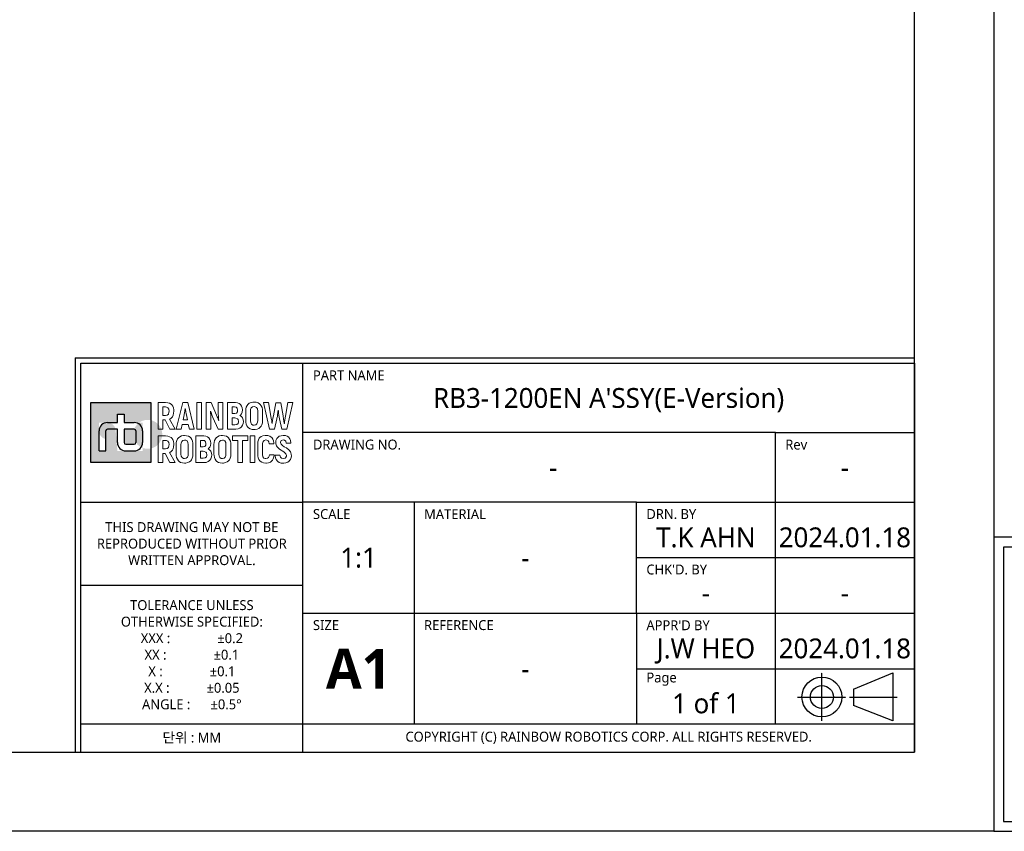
# Model space of a CAD drawing. Header units: millimetres. Extents: x 0 to 4378, y 0 to 2397.
# Tile 530 of 656: x 2381 to 3375, y 0 to 819. Entities that reach past the tile are written whole.
import ezdxf
from ezdxf.enums import TextEntityAlignment as Align

# ---------------------------------------------------------------- set-up
doc = ezdxf.new("R2010")
doc.units = ezdxf.units.MM
doc.header["$LTSCALE"] = 0.2
doc.linetypes.add('CENTER2', pattern=[1.125, 0.75, -0.125, 0.125, -0.125])
for name, color, linetype in [('02_Center Line', 1, 'CENTER2'), ('05_Section Line', 3, 'Continuous'), ('09_Table Line', 2, 'Continuous'), ('10_Drawing Template', 2, 'Continuous')]:
    doc.layers.add(name, color=color, linetype=linetype)
doc.layers.add('14_Mark', color=7, linetype='Continuous', true_color=0xe03c31)
doc.styles.add('Rainbow-2.5 Style', font='malgunsl.ttf')
doc.styles.add('Rainbow-5.0 Style', font='malgunsl.ttf')

# ---------------------------------------------------------------- blocks, each defined once
blk = doc.blocks.new('A$C869fea471123')
at = {"layer": '14_Mark'}
h = blk.add_hatch(color=256, dxfattribs=at)
h.dxf.hatch_style = 1
h.paths.add_polyline_path([(613.24, 93.05), (628.43, 93.05), (628.43, 108.24), (613.24, 108.24)])
h.paths.add_polyline_path([(626.32, 96), (619.99, 96), (619.55, 101.07, 2.112433), (617.04, 99.01), (617.04, 96), (615.35, 96), (615.35, 103.17), (619.99, 103.17), (619.99, 105.28), (621.68, 105.28), (621.68, 103.17), (626.32, 103.17)], flags=16)
h.paths.add_polyline_path([(622.52, 98.11, -0.414214), (622.1, 97.69), (624.21, 97.69, 0.414214), (624.63, 98.11, 4.051227), (624.21, 101.49, -0.414214), (624.63, 101.07)])
h = blk.add_hatch(color=256, dxfattribs=at)
h.dxf.hatch_style = 1
h.paths.add_polyline_path([(624.63, 101.07, 0.414214), (624.21, 101.49), (621.68, 101.49), (621.68, 98.11, 0.414214), (622.1, 97.69), (624.21, 97.69, 0.414214), (624.63, 98.11)])
at = {"linetype": 'Continuous'}
for p, q in [((805.64, 35.92), (815.53, 40.02)), ((815.53, 40.02), (815.53, 27.85)), ((805.64, 35.92), (805.64, 31.73)), ((815.53, 27.85), (805.64, 31.73))]:
    blk.add_line(p, q, dxfattribs=at)
blk.add_lwpolyline([(0, 594), (841, 594), (841, 0), (0, 0)], close=True)
at = {"lineweight": 0}
for points in [[(632.14, 108.23), (630.29, 108.23), (630.29, 101.49), (631.47, 101.49), (631.47, 103.84), (632.01, 103.84)], [(632.13, 107.11), (632.35, 107.08), (632.71, 106.92), (632.93, 106.57), (633.01, 106.05), (632.98, 105.76), (632.84, 105.32), (632.56, 105.05), (632.13, 104.96), (631.47, 104.96)], [(631.47, 104.96), (631.47, 107.11), (632.13, 107.11)], [(633.93, 107.3), (633.68, 107.66), (633.53, 107.8), (633.14, 108.04), (632.67, 108.18), (632.14, 108.23)], [(633.84, 104.62), (634.05, 105.02), (634.17, 105.5), (634.21, 106.05), (634.2, 106.36), (634.11, 106.86), (633.93, 107.3)], [(637.73, 108.23), (636.45, 108.23), (634.8, 101.49), (636.03, 101.49), (636.3, 102.71), (637.87, 102.71)], [(637.87, 102.71), (638.15, 101.49), (639.38, 101.49), (637.73, 108.23)], [(643.59, 108.23), (642.41, 108.23), (642.41, 101.49), (643.57, 101.49), (643.57, 103.53), (643.57, 104.03), (643.55, 104.54), (643.52, 105.04), (643.49, 105.55), (643.43, 106.03), (643.46, 106.06)], [(645.53, 103.68), (645.48, 103.81), (645.28, 104.34), (645.16, 104.65), (644.99, 105.06), (643.59, 108.23)], [(645.39, 101.49), (646.56, 101.49), (646.56, 108.23)], [(646.56, 108.23), (645.39, 108.23), (645.39, 106.18), (645.4, 105.74), (645.42, 105.25), (645.45, 104.75), (645.5, 104.23), (645.56, 103.71), (645.53, 103.68)], [(649.73, 108.23), (647.76, 108.23), (647.76, 101.49), (649.79, 101.49), (649.89, 101.49), (650.4, 101.57), (650.83, 101.74), (651.22, 102.03), (651.28, 102.1), (651.54, 102.49)], [(649.55, 107.11), (649.93, 107.05), (650.22, 106.78), (650.31, 106.3), (650.25, 105.88), (650.01, 105.57), (649.59, 105.46), (648.94, 105.46)], [(648.94, 105.46), (648.94, 107.11), (649.55, 107.11)], [(651.29, 107.34), (651.02, 107.72), (650.69, 107.99), (650.25, 108.17), (649.73, 108.23)], [(651.28, 105.39), (651.45, 105.83), (651.51, 106.36), (651.51, 106.37), (651.45, 106.89), (651.29, 107.34)], [(654.46, 108.34), (654.17, 108.33), (653.68, 108.23), (653.25, 108.04), (652.9, 107.74), (652.71, 107.5), (652.5, 107.08), (652.37, 106.61), (652.34, 106.06), (652.34, 103.66), (652.35, 103.28), (652.46, 102.78), (652.63, 102.34)], [(652.63, 102.34), (652.9, 101.98), (653.07, 101.81), (653.46, 101.57), (653.93, 101.42), (654.46, 101.38), (654.75, 101.39), (655.24, 101.49), (655.66, 101.68), (656.02, 101.98), (656.21, 102.22), (656.41, 102.63), (656.54, 103.11), (656.58, 103.66), (656.58, 106.06), (656.56, 106.44), (656.46, 106.94), (656.28, 107.37)], [(654.46, 102.52), (654.16, 102.55), (653.83, 102.75), (653.63, 103.12), (653.55, 103.66), (653.55, 106.06), (653.58, 106.44), (653.74, 106.86), (654.03, 107.11), (654.46, 107.2)], [(656.28, 107.37), (656.02, 107.74), (655.84, 107.9), (655.45, 108.15), (654.99, 108.3), (654.46, 108.34)], [(654.46, 107.2), (654.75, 107.17), (655.09, 106.97), (655.29, 106.6), (655.36, 106.06), (655.36, 103.66), (655.33, 103.29), (655.17, 102.86), (654.89, 102.61), (654.46, 102.52)], [(658.09, 108.23), (656.86, 108.23), (658.37, 101.49)], [(658.99, 102.97), (658.95, 103.22), (658.89, 103.66), (658.8, 104.19), (658.69, 104.81), (658.09, 108.23)], [(661.16, 108.13), (659.91, 108.13), (659.32, 104.83), (659.22, 104.24), (659.12, 103.61), (659.05, 103.19), (659.02, 102.97), (658.99, 102.97)], [(662.05, 102.97), (662.03, 103.11), (661.97, 103.48), (661.88, 104.05), (661.76, 104.83), (661.16, 108.13)], [(661.44, 101.49), (662.7, 101.49), (664.21, 108.23)], [(664.21, 108.23), (662.99, 108.23), (662.38, 104.81), (662.3, 104.37), (662.2, 103.81), (662.14, 103.35), (662.09, 102.97), (662.05, 102.97)], [(633.15, 104.05), (633.17, 104.06), (633.54, 104.3), (633.84, 104.62)], [(636.54, 103.84), (636.81, 105.09), (636.84, 105.21), (636.91, 105.65), (636.99, 106.16), (637.07, 106.75), (637.1, 106.75)], [(637.1, 106.75), (637.14, 106.5), (637.23, 105.88), (637.31, 105.41), (637.37, 105.09), (637.64, 103.84), (636.54, 103.84)], [(643.46, 106.06), (643.49, 105.99), (643.6, 105.68), (643.8, 105.15), (644.09, 104.42), (645.39, 101.49)], [(649.6, 104.35), (649.88, 104.32), (650.3, 104.13), (650.43, 103.95), (650.54, 103.46), (650.54, 103.36), (650.41, 102.94), (650.1, 102.69), (649.6, 102.61), (648.94, 102.61)], [(648.94, 102.61), (648.94, 104.35), (649.6, 104.35)], [(651.53, 104.35), (651.3, 104.66), (650.89, 104.95), (651, 105.03), (651.28, 105.39)], [(651.54, 102.49), (651.7, 102.94), (651.76, 103.46), (651.7, 103.89), (651.53, 104.35)], [(658.37, 101.49), (659.63, 101.49), (660.19, 104.08), (660.23, 104.26), (660.33, 104.73), (660.4, 105.21), (660.47, 105.73), (660.53, 106.27), (660.56, 106.27)], [(660.56, 106.27), (660.58, 106.07), (660.63, 105.56), (660.69, 105.06), (660.78, 104.57), (660.88, 104.08), (661.44, 101.49)], [(632.01, 103.84), (633.21, 101.49), (634.52, 101.49), (633.15, 104.05)], [(632.14, 99.79), (630.29, 99.79), (630.29, 93.05), (631.47, 93.05), (631.47, 95.4), (632.01, 95.4)], [(633.93, 98.86), (633.68, 99.22), (633.53, 99.36), (633.14, 99.6), (632.67, 99.74), (632.14, 99.79)], [(636.92, 99.91), (636.64, 99.89), (636.14, 99.79), (635.72, 99.6), (635.36, 99.3), (635.17, 99.06), (634.96, 98.65), (634.84, 98.17), (634.8, 97.62), (634.8, 95.21), (634.82, 94.83), (634.91, 94.34), (635.1, 93.9)], [(638.74, 98.93), (638.48, 99.3), (638.3, 99.46), (637.91, 99.71), (637.45, 99.86), (636.92, 99.91)], [(641.74, 99.79), (639.77, 99.79), (639.77, 93.05), (641.9, 93.05), (642.4, 93.12), (642.85, 93.3), (643.22, 93.59), (643.29, 93.66), (643.55, 94.04)], [(643.3, 98.9), (643.03, 99.28), (642.69, 99.55), (642.26, 99.73), (641.74, 99.79)], [(646.47, 99.91), (646.18, 99.89), (645.69, 99.79), (645.26, 99.6), (644.91, 99.3), (644.72, 99.06), (644.51, 98.65), (644.39, 98.17), (644.34, 97.62), (644.34, 95.21), (644.36, 94.83), (644.46, 94.34), (644.64, 93.9)], [(648.29, 98.93), (648.02, 99.3), (647.85, 99.46), (647.46, 99.71), (647, 99.86), (646.47, 99.91)], [(657.39, 99.92), (657.21, 99.92), (656.7, 99.83), (656.26, 99.65), (655.91, 99.37), (655.76, 99.19), (655.54, 98.79)], [(657.38, 98.78), (657.63, 98.76), (658.04, 98.54), (658.18, 98.32), (658.29, 97.79), (659.47, 97.79), (659.45, 98.07), (659.34, 98.58), (659.16, 99.02), (658.89, 99.38), (658.78, 99.49), (658.39, 99.73), (657.93, 99.88), (657.39, 99.92)], [(661.82, 99.92), (661.77, 99.92), (661.25, 99.86), (660.8, 99.7), (660.43, 99.44), (660.16, 99.11), (659.98, 98.68), (659.91, 98.17), (659.95, 97.77), (660.12, 97.31), (660.28, 97.03), (660.62, 96.67), (660.84, 96.49), (661.26, 96.19), (661.51, 96.04), (661.92, 95.78), (662.06, 95.69), (662.42, 95.35), (662.47, 95.27), (662.62, 94.82), (662.62, 94.71), (662.42, 94.28), (662.31, 94.19), (661.82, 94.07)], [(663.51, 99.04), (663.24, 99.41), (663.18, 99.46), (662.8, 99.72), (662.35, 99.87), (661.82, 99.92)], [(632.13, 98.66), (632.35, 98.64), (632.71, 98.47), (632.93, 98.12), (633.01, 97.6), (632.98, 97.31), (632.84, 96.88), (632.56, 96.61), (632.13, 96.53), (631.47, 96.53)], [(631.47, 96.53), (631.47, 98.66), (632.13, 98.66)], [(633.84, 96.18), (634.05, 96.58), (634.17, 97.06), (634.21, 97.62), (634.2, 97.91), (634.11, 98.42), (633.93, 98.86)], [(635.1, 93.9), (635.36, 93.54), (635.54, 93.37), (635.93, 93.13), (636.39, 92.98), (636.92, 92.93), (637.2, 92.94), (637.7, 93.05), (638.13, 93.24), (638.48, 93.54), (638.66, 93.78), (638.88, 94.19), (638.99, 94.67), (639.04, 95.21), (639.04, 97.62), (639.02, 98), (638.92, 98.5), (638.74, 98.93)], [(636.92, 94.08), (636.62, 94.12), (636.29, 94.32), (636.08, 94.68), (636.02, 95.21), (636.02, 97.62), (636.05, 98), (636.2, 98.42), (636.5, 98.68), (636.92, 98.76)], [(636.92, 98.76), (637.21, 98.72), (637.55, 98.53), (637.75, 98.16), (637.82, 97.62), (637.82, 95.21), (637.79, 94.85), (637.63, 94.42), (637.34, 94.16), (636.92, 94.08)], [(641.56, 98.67), (641.93, 98.6), (642.22, 98.34), (642.32, 97.87), (642.26, 97.45), (642.02, 97.12), (641.59, 97.02), (640.95, 97.02)], [(640.95, 97.02), (640.95, 98.67), (641.56, 98.67)], [(643.54, 95.91), (643.3, 96.22), (642.9, 96.5), (643, 96.59), (643.29, 96.95)], [(643.29, 96.95), (643.46, 97.39), (643.52, 97.91), (643.52, 97.93), (643.46, 98.45), (643.3, 98.9)], [(644.64, 93.9), (644.91, 93.54), (645.09, 93.37), (645.48, 93.13), (645.94, 92.98), (646.47, 92.93), (646.75, 92.94), (647.24, 93.05), (647.67, 93.24), (648.02, 93.54), (648.22, 93.78), (648.42, 94.19), (648.55, 94.67), (648.58, 95.21), (648.58, 97.62), (648.57, 98), (648.47, 98.5), (648.29, 98.93)], [(646.47, 94.08), (646.17, 94.12), (645.84, 94.32), (645.63, 94.68), (645.56, 95.21), (645.56, 97.62), (645.59, 98), (645.75, 98.42), (646.04, 98.68), (646.47, 98.76)], [(646.47, 98.76), (646.76, 98.72), (647.1, 98.53), (647.3, 98.16), (647.36, 97.62), (647.36, 95.21), (647.34, 94.85), (647.18, 94.42), (646.89, 94.16), (646.47, 94.08)], [(655.54, 98.79), (655.42, 98.32), (655.37, 97.77), (655.37, 95.07), (655.38, 94.79), (655.47, 94.28), (655.64, 93.84), (655.91, 93.49), (656.02, 93.39), (656.4, 93.14), (656.86, 92.98), (657.39, 92.93), (657.62, 92.94), (658.13, 93.03), (658.56, 93.2), (658.92, 93.48), (659.06, 93.64), (659.29, 94.04)], [(657.39, 94.08), (657.29, 94.08), (656.9, 94.22), (656.67, 94.55), (656.59, 95.07), (656.59, 97.9), (656.71, 98.39), (656.97, 98.68), (657.38, 98.78)], [(663.62, 93.87), (663.8, 94.31), (663.86, 94.81), (663.84, 95.13), (663.71, 95.6), (663.61, 95.8), (663.32, 96.19), (663.17, 96.33), (662.78, 96.64), (662.63, 96.75), (662.2, 97), (662.08, 97.07), (661.66, 97.34), (661.63, 97.36), (661.26, 97.7), (661.11, 98.15), (661.12, 98.18), (661.31, 98.6), (661.35, 98.64), (661.82, 98.78)], [(661.82, 98.78), (662.15, 98.72), (662.44, 98.46), (662.55, 97.98), (663.76, 97.98), (663.75, 98.07), (663.68, 98.6), (663.51, 99.04)], [(632.01, 95.4), (633.21, 93.05), (634.52, 93.05), (633.15, 95.61)], [(633.15, 95.61), (633.17, 95.62), (633.54, 95.86), (633.84, 96.18)], [(641.61, 95.91), (641.9, 95.88), (642.31, 95.69), (642.44, 95.52), (642.55, 95.02), (642.54, 94.91), (642.42, 94.5), (642.11, 94.25), (641.62, 94.17), (640.95, 94.17)], [(640.95, 94.17), (640.95, 95.91), (641.61, 95.91)], [(643.55, 94.04), (643.71, 94.5), (643.76, 95.02), (643.71, 95.46), (643.54, 95.91)], [(659.5, 95.05), (658.31, 95.05), (658.26, 94.71), (658.05, 94.32), (657.88, 94.19), (657.39, 94.08)], [(659.29, 94.04), (659.43, 94.5), (659.5, 95.05)], [(660.98, 94.96), (659.78, 94.96), (659.78, 94.76), (659.87, 94.25), (660.06, 93.81), (660.34, 93.45), (660.43, 93.36), (660.82, 93.11), (661.28, 92.96), (661.82, 92.92), (661.99, 92.92), (662.5, 93), (662.94, 93.17), (663.31, 93.45), (663.33, 93.48), (663.62, 93.87)], [(661.82, 94.07), (661.79, 94.07), (661.35, 94.18), (661.08, 94.47), (660.98, 94.96)]]:
    blk.add_lwpolyline(points, dxfattribs=at)
for points in [[(640.03, 108.23), (641.21, 108.23), (641.21, 101.49), (640.03, 101.49), (640.03, 108.23)], [(652.9, 99.79), (648.98, 99.79), (648.98, 98.66), (650.33, 98.66), (650.33, 93.05), (651.55, 93.05), (651.55, 98.66), (652.9, 98.66)], [(653.46, 99.79), (654.65, 99.79), (654.65, 93.05), (653.46, 93.05), (653.46, 99.79)]]:
    blk.add_lwpolyline(points, close=True, dxfattribs=at)
at = {"linetype": 'Continuous'}
for radius in [5.03, 2.89]:
    blk.add_circle((797.66, 33.9), radius, dxfattribs=at)
at = {"layer": '02_Center Line'}
for p, q in [((797.66, 27.87), (797.66, 40.04)), ((791.52, 33.9), (803.69, 33.9)), ((804.66, 33.9), (816.62, 33.9))]:
    blk.add_line(p, q, dxfattribs=at)
at = {"layer": '05_Section Line', "linetype": 'Continuous'}
for q in [(820.98, 119.54), (609.32, 20.02)]:
    blk.add_line((609.32, 119.54), q, dxfattribs=at)
blk.add_lwpolyline([(820.98, 20.02), (820.98, 574.68), (20.02, 574.68), (20.02, 20.02)], close=True, dxfattribs=at)
at = {"layer": '09_Table Line'}
for p, q in [((610.73, 83.1), (610.73, 118.14)), ((610.73, 118.14), (666.79, 118.14)), ((666.79, 20.02), (666.79, 118.14)), ((666.79, 118.14), (820.98, 118.14)), ((820.98, 118.14), (820.98, 20.02)), ((785.93, 100.62), (666.79, 100.62)), ((785.93, 100.62), (820.98, 100.62)), ((785.93, 83.1), (785.93, 100.62)), ((610.73, 83.1), (666.79, 83.1)), ((610.73, 62.07), (610.73, 83.1)), ((750.89, 83.1), (666.79, 83.1)), ((694.83, 83.1), (694.83, 27.03)), ((750.89, 83.1), (785.93, 83.1)), ((750.89, 69.08), (750.89, 83.1)), ((785.93, 69.08), (785.93, 83.1)), ((785.93, 83.1), (820.98, 83.1)), ((750.89, 69.08), (785.93, 69.08)), ((750.89, 55.07), (750.89, 69.08)), ((785.93, 55.07), (785.93, 69.08)), ((785.93, 69.08), (820.98, 69.08)), ((666.79, 62.07), (610.73, 62.07)), ((610.73, 46.89), (610.73, 62.07)), ((666.79, 55.07), (820.98, 55.07)), ((750.89, 55.07), (750.89, 41.05)), ((785.93, 41.05), (785.93, 55.07)), ((610.73, 20.02), (610.73, 46.89)), ((750.89, 41.05), (750.89, 27.03)), ((750.89, 41.05), (785.93, 41.05)), ((785.93, 27.03), (785.93, 41.05)), ((785.93, 41.05), (820.98, 41.05)), ((666.79, 27.03), (610.73, 27.03)), ((820.98, 27.03), (666.79, 27.03)), ((610.73, 20.02), (666.79, 20.02)), ((666.79, 20.02), (820.98, 20.02))]:
    blk.add_line(p, q, dxfattribs=at)
at = {"layer": '14_Mark'}
for p, q in [((619.99, 103.17), (619.99, 105.28)), ((619.99, 105.28), (621.68, 105.28)), ((621.68, 105.28), (621.68, 103.17)), ((617.45, 103.17), (619.99, 103.17)), ((621.68, 103.17), (624.22, 103.17)), ((615.35, 96), (615.35, 101.07)), ((617.04, 96), (617.04, 101.07)), ((619.99, 101.49), (617.46, 101.49)), ((619.99, 98.1), (619.99, 101.49)), ((624.21, 101.49), (621.68, 101.49)), ((621.68, 101.49), (621.68, 98.11)), ((624.63, 101.07), (624.63, 98.11)), ((626.32, 101.07), (626.32, 98.1)), ((622.1, 97.69), (624.21, 97.69)), ((615.35, 96), (617.04, 96)), ((622.09, 96), (624.22, 96))]:
    blk.add_line(p, q, dxfattribs=at)
blk.add_lwpolyline([(613.24, 108.24), (628.43, 108.24), (628.43, 93.05), (613.24, 93.05)], close=True, dxfattribs=at)
for centre, radius, start, end in [((617.45, 101.07), 2.1, 90, 180), ((624.22, 101.07), 2.1, 0, 90), ((617.46, 101.07), 0.42, 90, 180), ((624.21, 101.07), 0.42, 0, 90), ((622.09, 98.1), 2.1, 180, 270), ((622.1, 98.11), 0.42, 180, 270), ((624.21, 98.11), 0.42, 270, 0), ((624.22, 98.1), 2.1, 270, 0)]:
    blk.add_arc(centre, radius, start, end, dxfattribs=at)
at = {"color": 2, "linetype": 'Continuous', "char_height": 2.503, "width": 56.0667, "attachment_point": 5, "style": 'Rainbow-5.0 Style'}
for s, insert in [('{\\C256;THIS DRAWING MAY NOT BE \\PREPRODUCED WITHOUT PRIOR \\PWRITTEN APPROVAL.}', (638.76, 72.59)), ('{\\C256;TOLERANCE UNLESS \\POTHERWISE SPECIFIED:\\PXXX :              %%P0.2\\PXX :              %%P0.1  \\PX :              %%P0.1\\PX.X :           %%P0.05\\PANGLE :      %%P0.5%%D}', (638.76, 44.55)), ('{\\C256;단위 : MM}', (638.76, 23.53))]:
    blk.add_mtext(s, dxfattribs=dict(at, insert=insert))
at = {"insert": (680.81, 41.05), "char_height": 10.0119, "width": 28.0333, "attachment_point": 5, "style": 'Rainbow-5.0 Style'}
blk.add_mtext('{\\fMalgun Gothic|b1|i0|c129|p50;A1}', dxfattribs=at)
at = {"linetype": 'Continuous', "insert": (743.88, 23.61), "char_height": 2.503, "width": 154.1833, "attachment_point": 5, "style": 'Rainbow-5.0 Style'}
blk.add_mtext('COPYRIGHT (C) RAINBOW ROBOTICS CORP. ALL RIGHTS RESERVED.', dxfattribs=at)
at = {"linetype": 'Continuous', "style": 'Rainbow-5.0 Style'}
for tag, p in [('PART_NAME', (743.88, 109.38)), ('DRAWING_NO', (729.87, 91.86)), ('REV', (803.46, 91.86)), ('제도', (768.41, 74.2)), ('DATE_1', (803.46, 74.2)), ('SCALE', (680.81, 69.08)), ('MATERIAL', (722.86, 69.08)), ('검도', (768.41, 60.18)), ('DATE_2', (803.46, 60.18)), ('승인', (768.41, 46.17)), ('DATE_3', (803.46, 46.17)), ('REFERENCE', (722.86, 41.05)), ('PAGE', (768.41, 32.29))]:
    blk.add_attdef(tag, text='', height=5.01, dxfattribs=at).set_placement(p, align=Align.MIDDLE_CENTER)
at = {"layer": '10_Drawing Template', "linetype": 'Continuous', "char_height": 2.503, "attachment_point": 7, "style": 'Rainbow-5.0 Style'}
for s, insert in [('PART NAME', (669.3, 113.84)), ('DRAWING NO.', (669.3, 96.32)), ('Rev', (788.44, 96.32)), ('SCALE', (669.3, 78.79)), ('MATERIAL', (697.33, 78.79)), ('DRN. BY', (753.4, 78.79)), ("CHK'D. BY", (753.4, 64.78)), ('SIZE', (669.3, 50.76)), ('REFERENCE', (697.33, 50.76)), ("APPR'D BY", (753.4, 50.76)), ('Page', (753.4, 36.74))]:
    blk.add_mtext(s, dxfattribs=dict(at, insert=insert))
blk = doc.blocks.new('A$C04cd0c3c1123')
at = {"layer": '14_Mark'}
h = blk.add_hatch(color=256, dxfattribs=at)
h.dxf.hatch_style = 1
h.paths.add_polyline_path([(306.26, 46.45), (313.85, 46.45), (313.85, 54.05), (306.26, 54.05)])
h.paths.add_polyline_path([(310.9, 48.98, -0.414214), (310.69, 48.77), (311.74, 48.77, 0.414214), (311.95, 48.98, 6.531068), (311.63, 50.03), (311.6, 49.14, -0.650975), (311.95, 48.98), (311.95, 50.46), (311.54, 50.52, -0.867845), (311.95, 50.46)])
h = blk.add_hatch(color=256, dxfattribs=at)
h.dxf.hatch_style = 1
h.paths.add_polyline_path([(311.95, 50.46, 0.414214), (311.74, 50.67), (310.48, 50.67), (310.48, 48.98, 0.414214), (310.69, 48.77), (311.74, 48.77, 0.414214), (311.95, 48.98)])
at = {"linetype": 'Continuous'}
for p, q in [((402.34, 17.94), (407.28, 19.98)), ((407.28, 19.98), (407.28, 13.91)), ((402.34, 17.94), (402.34, 15.85)), ((407.28, 13.91), (402.34, 15.85))]:
    blk.add_line(p, q, dxfattribs=at)
blk.add_lwpolyline([(0, 0), (420, 0), (420, 297), (0, 297)], close=True)
at = {"lineweight": 0}
for points in [[(315.71, 54.05), (314.78, 54.05), (314.78, 50.67), (315.37, 50.67), (315.37, 51.85), (315.64, 51.85)], [(315.71, 49.82), (314.78, 49.82), (314.78, 46.45), (315.37, 46.45), (315.37, 47.63), (315.64, 47.63)], [(315.7, 53.48), (315.81, 53.47), (315.99, 53.39), (316.1, 53.21), (316.14, 52.95), (316.13, 52.81), (316.06, 52.59), (315.92, 52.45), (315.7, 52.41), (315.37, 52.41)], [(315.37, 52.41), (315.37, 53.48), (315.7, 53.48)], [(315.64, 51.85), (316.24, 50.67), (316.9, 50.67), (316.21, 51.95)], [(316.61, 53.58), (316.48, 53.76), (316.4, 53.83), (316.21, 53.95), (315.98, 54.02), (315.71, 54.05)], [(316.61, 49.36), (316.48, 49.54), (316.4, 49.61), (316.21, 49.73), (315.98, 49.8), (315.71, 49.82)], [(316.21, 51.95), (316.22, 51.96), (316.41, 52.08), (316.56, 52.24)], [(316.56, 52.24), (316.66, 52.44), (316.72, 52.68), (316.75, 52.96), (316.74, 53.11), (316.69, 53.36), (316.61, 53.58)], [(318.5, 54.05), (317.86, 54.05), (317.04, 50.67), (317.65, 50.67), (317.79, 51.28), (318.58, 51.28)], [(318.1, 49.88), (317.96, 49.88), (317.71, 49.82), (317.5, 49.73), (317.32, 49.58), (317.22, 49.46), (317.12, 49.25), (317.06, 49.01), (317.04, 48.74), (317.04, 47.54), (317.05, 47.34), (317.09, 47.1), (317.19, 46.88)], [(317.91, 51.85), (318.04, 52.47), (318.06, 52.54), (318.09, 52.75), (318.13, 53.01), (318.17, 53.3), (318.19, 53.3)], [(318.19, 53.3), (318.21, 53.18), (318.25, 52.87), (318.3, 52.63), (318.32, 52.47), (318.46, 51.85), (317.91, 51.85)], [(319.01, 49.4), (318.88, 49.58), (318.79, 49.66), (318.59, 49.78), (318.36, 49.86), (318.1, 49.88)], [(318.58, 51.28), (318.71, 50.67), (319.33, 50.67), (318.5, 54.05)], [(320.51, 49.82), (319.52, 49.82), (319.52, 46.45), (320.59, 46.45), (320.84, 46.49), (321.06, 46.58), (321.25, 46.72), (321.28, 46.76), (321.41, 46.95)], [(321.29, 49.38), (321.15, 49.57), (320.98, 49.7), (320.77, 49.79), (320.51, 49.82)], [(321.43, 54.05), (320.84, 54.05), (320.84, 50.67), (321.42, 50.67), (321.42, 51.69), (321.42, 51.95), (321.41, 52.2), (321.4, 52.45), (321.38, 52.7), (321.35, 52.94), (321.37, 52.96)], [(321.37, 52.96), (321.38, 52.92), (321.44, 52.77), (321.54, 52.51), (321.68, 52.14), (322.33, 50.67)], [(322.4, 51.77), (322.38, 51.83), (322.28, 52.1), (322.22, 52.25), (322.13, 52.46), (321.43, 54.05)], [(322.87, 49.88), (322.73, 49.88), (322.48, 49.82), (322.27, 49.73), (322.09, 49.58), (322, 49.46), (321.89, 49.25), (321.83, 49.01), (321.81, 48.74), (321.81, 47.54), (321.82, 47.34), (321.87, 47.1), (321.96, 46.88)], [(322.33, 50.67), (322.92, 50.67), (322.92, 54.05)], [(322.92, 54.05), (322.33, 54.05), (322.33, 53.02), (322.34, 52.8), (322.35, 52.55), (322.36, 52.3), (322.39, 52.05), (322.42, 51.78), (322.4, 51.77)], [(323.78, 49.4), (323.65, 49.58), (323.56, 49.66), (323.37, 49.78), (323.14, 49.86), (322.87, 49.88)], [(324.5, 54.05), (323.52, 54.05), (323.52, 50.67), (324.53, 50.67), (324.58, 50.68), (324.84, 50.71), (325.06, 50.8), (325.25, 50.94), (325.28, 50.98), (325.41, 51.17)], [(324.41, 53.49), (324.6, 53.45), (324.75, 53.32), (324.79, 53.08), (324.76, 52.87), (324.64, 52.71), (324.43, 52.66), (324.11, 52.66)], [(324.11, 52.66), (324.11, 53.49), (324.41, 53.49)], [(324.44, 52.1), (324.58, 52.09), (324.79, 51.99), (324.85, 51.91), (324.91, 51.66), (324.91, 51.61), (324.84, 51.4), (324.69, 51.27), (324.44, 51.23), (324.11, 51.23)], [(324.11, 51.23), (324.11, 52.1), (324.44, 52.1)], [(325.28, 53.6), (325.15, 53.79), (324.98, 53.92), (324.76, 54.01), (324.5, 54.05)], [(325.41, 52.1), (325.29, 52.26), (325.08, 52.4), (325.14, 52.44), (325.28, 52.62)], [(325.28, 52.62), (325.36, 52.85), (325.39, 53.11), (325.39, 53.11), (325.36, 53.38), (325.28, 53.6)], [(325.41, 51.17), (325.49, 51.4), (325.52, 51.66), (325.49, 51.88), (325.41, 52.1)], [(326.87, 54.1), (326.72, 54.09), (326.48, 54.05), (326.26, 53.95), (326.09, 53.8), (325.99, 53.68), (325.89, 53.47), (325.82, 53.24), (325.81, 52.96), (325.81, 51.76), (325.81, 51.57), (325.87, 51.32), (325.95, 51.1)], [(325.95, 51.1), (326.09, 50.92), (326.17, 50.83), (326.37, 50.71), (326.6, 50.64), (326.87, 50.62), (327.01, 50.62), (327.26, 50.67), (327.47, 50.77), (327.65, 50.92), (327.74, 51.04), (327.84, 51.24), (327.91, 51.48), (327.93, 51.76), (327.93, 52.96), (327.92, 53.15), (327.87, 53.4), (327.78, 53.62)], [(326.87, 51.19), (326.72, 51.21), (326.55, 51.31), (326.45, 51.49), (326.41, 51.76), (326.41, 52.96), (326.43, 53.15), (326.51, 53.36), (326.65, 53.49), (326.87, 53.53)], [(327.78, 53.62), (327.65, 53.8), (327.56, 53.88), (327.36, 54.01), (327.13, 54.08), (326.87, 54.1)], [(326.87, 53.53), (327.01, 53.51), (327.18, 53.41), (327.28, 53.23), (327.32, 52.96), (327.32, 51.76), (327.3, 51.57), (327.22, 51.36), (327.08, 51.23), (326.87, 51.19)], [(328.33, 49.89), (328.24, 49.89), (327.99, 49.85), (327.77, 49.75), (327.59, 49.61), (327.52, 49.53), (327.41, 49.33)], [(328.68, 54.05), (328.07, 54.05), (328.82, 50.67)], [(328.33, 49.32), (328.45, 49.31), (328.66, 49.2), (328.73, 49.09), (328.78, 48.82), (329.37, 48.82), (329.36, 48.97), (329.31, 49.22), (329.22, 49.44), (329.08, 49.62), (329.03, 49.67), (328.83, 49.79), (328.6, 49.87), (328.33, 49.89)], [(329.13, 51.42), (329.11, 51.54), (329.08, 51.76), (329.04, 52.02), (328.98, 52.33), (328.68, 54.05)], [(328.82, 50.67), (329.45, 50.67), (329.73, 51.97), (329.75, 52.06), (329.8, 52.29), (329.84, 52.54), (329.87, 52.79), (329.9, 53.06), (329.92, 53.06)], [(330.22, 53.99), (329.59, 53.99), (329.3, 52.34), (329.25, 52.05), (329.2, 51.73), (329.16, 51.52), (329.15, 51.42), (329.13, 51.42)], [(330.55, 49.89), (330.52, 49.89), (330.26, 49.86), (330.04, 49.78), (329.85, 49.65), (329.72, 49.48), (329.63, 49.27), (329.59, 49.01), (329.61, 48.81), (329.7, 48.58), (329.78, 48.44), (329.95, 48.27), (330.06, 48.17), (330.27, 48.03), (330.39, 47.95), (330.6, 47.82), (330.67, 47.77), (330.85, 47.6), (330.87, 47.57), (330.95, 47.34), (330.95, 47.28), (330.85, 47.07), (330.79, 47.02), (330.55, 46.96)], [(329.92, 53.06), (329.93, 52.96), (329.95, 52.71), (329.99, 52.46), (330.03, 52.21), (330.08, 51.97), (330.36, 50.67)], [(330.66, 51.42), (330.65, 51.49), (330.62, 51.67), (330.58, 51.95), (330.52, 52.34), (330.22, 53.99)], [(330.36, 50.67), (330.99, 50.67), (331.74, 54.05)], [(331.39, 49.45), (331.26, 49.63), (331.23, 49.66), (331.04, 49.79), (330.81, 49.86), (330.55, 49.89)], [(331.74, 54.05), (331.13, 54.05), (330.83, 52.33), (330.79, 52.11), (330.74, 51.84), (330.71, 51.6), (330.68, 51.42), (330.66, 51.42)], [(315.7, 49.26), (315.81, 49.25), (315.99, 49.16), (316.1, 48.99), (316.14, 48.73), (316.13, 48.59), (316.06, 48.37), (315.92, 48.24), (315.7, 48.19), (315.37, 48.19)], [(315.37, 48.19), (315.37, 49.26), (315.7, 49.26)], [(315.64, 47.63), (316.24, 46.45), (316.9, 46.45), (316.21, 47.73)], [(316.21, 47.73), (316.22, 47.74), (316.41, 47.86), (316.56, 48.02)], [(316.56, 48.02), (316.66, 48.22), (316.72, 48.46), (316.75, 48.74), (316.74, 48.88), (316.69, 49.14), (316.61, 49.36)], [(317.19, 46.88), (317.32, 46.7), (317.41, 46.62), (317.6, 46.49), (317.83, 46.42), (318.1, 46.39), (318.24, 46.4), (318.49, 46.45), (318.7, 46.55), (318.88, 46.7), (318.97, 46.82), (319.08, 47.02), (319.13, 47.26), (319.16, 47.54), (319.16, 48.74), (319.15, 48.93), (319.1, 49.18), (319.01, 49.4)], [(318.1, 46.97), (317.95, 46.99), (317.78, 47.09), (317.68, 47.27), (317.65, 47.54), (317.65, 48.74), (317.66, 48.93), (317.74, 49.14), (317.89, 49.27), (318.1, 49.31)], [(318.1, 49.31), (318.24, 49.29), (318.41, 49.19), (318.51, 49.01), (318.55, 48.74), (318.55, 47.54), (318.53, 47.35), (318.45, 47.14), (318.31, 47.01), (318.1, 46.97)], [(320.42, 49.26), (320.6, 49.23), (320.75, 49.1), (320.8, 48.86), (320.77, 48.65), (320.65, 48.49), (320.43, 48.44), (320.11, 48.44)], [(320.11, 48.44), (320.11, 49.26), (320.42, 49.26)], [(320.44, 47.88), (320.59, 47.87), (320.79, 47.77), (320.86, 47.69), (320.91, 47.44), (320.91, 47.38), (320.85, 47.18), (320.69, 47.05), (320.45, 47.01), (320.11, 47.01)], [(320.11, 47.01), (320.11, 47.88), (320.44, 47.88)], [(321.41, 47.88), (321.29, 48.04), (321.09, 48.18), (321.14, 48.22), (321.28, 48.4)], [(321.28, 48.4), (321.37, 48.62), (321.4, 48.88), (321.4, 48.89), (321.37, 49.15), (321.29, 49.38)], [(321.41, 46.95), (321.49, 47.18), (321.52, 47.44), (321.5, 47.66), (321.41, 47.88)], [(321.96, 46.88), (322.09, 46.7), (322.18, 46.62), (322.38, 46.49), (322.61, 46.42), (322.87, 46.39), (323.01, 46.4), (323.26, 46.45), (323.47, 46.55), (323.65, 46.7), (323.75, 46.82), (323.85, 47.02), (323.91, 47.26), (323.93, 47.54), (323.93, 48.74), (323.92, 48.93), (323.87, 49.18), (323.78, 49.4)], [(322.87, 46.97), (322.72, 46.99), (322.56, 47.09), (322.45, 47.27), (322.42, 47.54), (322.42, 48.74), (322.43, 48.93), (322.51, 49.14), (322.66, 49.27), (322.87, 49.31)], [(322.87, 49.31), (323.02, 49.29), (323.19, 49.19), (323.29, 49.01), (323.32, 48.74), (323.32, 47.54), (323.31, 47.35), (323.23, 47.14), (323.08, 47.01), (322.87, 46.97)], [(327.41, 49.33), (327.35, 49.09), (327.32, 48.81), (327.32, 47.47), (327.33, 47.33), (327.37, 47.07), (327.46, 46.85), (327.59, 46.67), (327.65, 46.62), (327.84, 46.5), (328.07, 46.42), (328.33, 46.39), (328.45, 46.4), (328.7, 46.44), (328.92, 46.53), (329.1, 46.67), (329.17, 46.75), (329.28, 46.95)], [(328.33, 46.97), (328.28, 46.97), (328.09, 47.04), (327.97, 47.2), (327.94, 47.47), (327.94, 48.88), (327.99, 49.12), (328.12, 49.27), (328.33, 49.32)], [(329.39, 47.45), (328.79, 47.45), (328.77, 47.29), (328.66, 47.09), (328.58, 47.02), (328.33, 46.97)], [(329.28, 46.95), (329.35, 47.18), (329.39, 47.45)], [(330.13, 47.41), (329.53, 47.41), (329.53, 47.31), (329.57, 47.05), (329.67, 46.84), (329.81, 46.66), (329.85, 46.61), (330.05, 46.49), (330.28, 46.41), (330.55, 46.39), (330.63, 46.39), (330.89, 46.43), (331.11, 46.52), (331.29, 46.66), (331.31, 46.67), (331.45, 46.86)], [(330.55, 46.96), (330.53, 46.96), (330.31, 47.02), (330.18, 47.16), (330.13, 47.41)], [(331.45, 46.86), (331.54, 47.08), (331.57, 47.33), (331.56, 47.49), (331.49, 47.73), (331.44, 47.83), (331.3, 48.03), (331.22, 48.09), (331.03, 48.25), (330.95, 48.3), (330.74, 48.43), (330.68, 48.46), (330.47, 48.6), (330.45, 48.61), (330.27, 48.78), (330.19, 49), (330.2, 49.02), (330.29, 49.23), (330.31, 49.25), (330.55, 49.32)], [(330.55, 49.32), (330.71, 49.29), (330.86, 49.16), (330.91, 48.92), (331.52, 48.92), (331.52, 48.97), (331.48, 49.23), (331.39, 49.45)]]:
    blk.add_lwpolyline(points, dxfattribs=at)
for points in [[(319.65, 54.05), (320.24, 54.05), (320.24, 50.67), (319.65, 50.67), (319.65, 54.05)], [(326.09, 49.82), (324.13, 49.82), (324.13, 49.26), (324.8, 49.26), (324.8, 46.45), (325.41, 46.45), (325.41, 49.26), (326.09, 49.26)], [(326.37, 49.82), (326.96, 49.82), (326.96, 46.45), (326.37, 46.45), (326.37, 49.82)]]:
    blk.add_lwpolyline(points, close=True, dxfattribs=at)
at = {"linetype": 'Continuous'}
for radius in [2.51, 1.44]:
    blk.add_circle((398.35, 16.93), radius, dxfattribs=at)
at = {"layer": '02_Center Line'}
for p, q in [((398.35, 13.92), (398.35, 19.99)), ((395.29, 16.93), (401.37, 16.93)), ((401.85, 16.93), (407.82, 16.93))]:
    blk.add_line(p, q, dxfattribs=at)
at = {"layer": '05_Section Line', "linetype": 'Continuous'}
for q in [(410, 59.7), (304.3, 10)]:
    blk.add_line((304.3, 59.7), q, dxfattribs=at)
blk.add_lwpolyline([(410, 10), (410, 287), (10, 287), (10, 10)], close=True, dxfattribs=at)
at = {"layer": '09_Table Line'}
for p, q in [((305, 41.5), (305, 59)), ((305, 59), (333, 59)), ((333, 10), (333, 59)), ((333, 59), (410, 59)), ((392.5, 50.25), (333, 50.25)), ((392.5, 50.25), (410, 50.25)), ((392.5, 41.5), (392.5, 50.25)), ((410, 59), (410, 10)), ((305, 41.5), (333, 41.5)), ((305, 31), (305, 41.5)), ((375, 41.5), (333, 41.5)), ((347, 41.5), (347, 13.5)), ((375, 41.5), (392.5, 41.5)), ((375, 34.5), (375, 41.5)), ((392.5, 34.5), (392.5, 41.5)), ((392.5, 41.5), (410, 41.5)), ((333, 31), (305, 31)), ((305, 23.42), (305, 31)), ((375, 34.5), (392.5, 34.5)), ((375, 27.5), (375, 34.5)), ((392.5, 27.5), (392.5, 34.5)), ((392.5, 34.5), (410, 34.5)), ((305, 10), (305, 23.42)), ((333, 27.5), (410, 27.5)), ((375, 27.5), (375, 20.5)), ((375, 20.5), (375, 13.5)), ((375, 20.5), (392.5, 20.5)), ((392.5, 20.5), (392.5, 27.5)), ((392.5, 13.5), (392.5, 20.5)), ((392.5, 20.5), (410, 20.5)), ((333, 13.5), (305, 13.5)), ((305, 10), (333, 10)), ((410, 13.5), (333, 13.5)), ((333, 10), (410, 10))]:
    blk.add_line(p, q, dxfattribs=at)
at = {"layer": '14_Mark'}
for p, q in [((307.31, 47.93), (307.31, 50.47)), ((308.16, 47.93), (308.16, 50.46)), ((308.36, 51.52), (309.63, 51.52)), ((309.63, 50.67), (308.37, 50.67)), ((309.63, 51.52), (309.63, 52.57)), ((309.63, 52.57), (310.48, 52.57)), ((309.63, 48.98), (309.63, 50.67)), ((310.48, 52.57), (310.48, 51.52)), ((310.48, 51.52), (311.75, 51.52)), ((311.74, 50.67), (310.48, 50.67)), ((310.48, 50.67), (310.48, 48.98)), ((311.95, 50.46), (311.95, 48.98)), ((312.8, 50.47), (312.8, 48.98)), ((307.31, 47.93), (308.16, 47.93)), ((310.68, 47.93), (311.75, 47.93)), ((310.69, 48.77), (311.74, 48.77))]:
    blk.add_line(p, q, dxfattribs=at)
blk.add_lwpolyline([(306.26, 54.05), (313.85, 54.05), (313.85, 46.45), (306.26, 46.45)], close=True, dxfattribs=at)
for centre, radius, start, end in [((308.36, 50.47), 1.05, 90, 180), ((308.37, 50.46), 0.21, 90, 180), ((311.74, 50.46), 0.21, 0, 90), ((311.75, 50.47), 1.05, 0, 90), ((310.68, 48.98), 1.05, 180, 270), ((310.69, 48.98), 0.21, 180, 270), ((311.74, 48.98), 0.21, 270, 0), ((311.75, 48.98), 1.05, 270, 0)]:
    blk.add_arc(centre, radius, start, end, dxfattribs=at)
at = {"color": 2, "linetype": 'Continuous', "char_height": 1.25, "width": 28, "attachment_point": 5, "style": 'Rainbow-2.5 Style'}
for s, insert in [('{\\C256;THIS DRAWING MAY NOT BE \\PREPRODUCED WITHOUT PRIOR \\PWRITTEN APPROVAL.}', (319, 36.25)), ('{\\C256;TOLERANCE UNLESS \\POTHERWISE SPECIFIED:\\PXXX :              %%P0.2\\PXX :              %%P0.1  \\PX :              %%P0.1\\PX.X :           %%P0.05\\PANGLE :      %%P0.5%%D}', (319, 22.25)), ('{\\C256;단위 : MM}', (319, 11.75))]:
    blk.add_mtext(s, dxfattribs=dict(at, insert=insert))
at = {"insert": (340, 20.5), "char_height": 5, "width": 14, "attachment_point": 5, "style": 'Rainbow-2.5 Style'}
blk.add_mtext('{\\fMalgun Gothic|b1|i0|c129|p50;A3}', dxfattribs=at)
at = {"linetype": 'Continuous', "insert": (371.5, 11.79), "char_height": 1.25, "width": 77, "attachment_point": 5, "style": 'Rainbow-2.5 Style'}
blk.add_mtext('COPYRIGHT (C) RAINBOW ROBOTICS CORP. ALL RIGHTS RESERVED.', dxfattribs=at)
at = {"linetype": 'Continuous', "style": 'Rainbow-2.5 Style'}
for tag, p in [('PART_NAME', (371.5, 54.62)), ('DRAWING_NO', (364.5, 45.87)), ('REV', (401.25, 45.87)), ('SCALE', (340, 34.5)), ('MATERIAL', (361, 34.5)), ('제도', (383.75, 37.06)), ('검도', (383.75, 30.06)), ('DATE_1', (401.25, 37.06)), ('DATE_2', (401.25, 30.06)), ('REFERENCE', (361, 20.5)), ('승인', (383.75, 23.06)), ('DATE_3', (401.25, 23.06)), ('PAGE', (383.75, 16.12))]:
    blk.add_attdef(tag, text='', height=2.5, dxfattribs=at).set_placement(p, align=Align.MIDDLE_CENTER)
at = {"layer": '10_Drawing Template', "linetype": 'Continuous', "char_height": 1.25, "attachment_point": 7, "style": 'Rainbow-2.5 Style'}
for s, insert in [('PART NAME', (334.25, 56.85)), ('DRAWING NO.', (334.25, 48.1)), ('Rev', (393.75, 48.1)), ('SCALE', (334.25, 39.35)), ('MATERIAL', (348.25, 39.35)), ('DRN. BY', (376.25, 39.35)), ("CHK'D. BY", (376.25, 32.35)), ('SIZE', (334.25, 25.35)), ('REFERENCE', (348.25, 25.35)), ("APPR'D BY", (376.25, 25.35)), ('Page', (376.25, 18.35))]:
    blk.add_mtext(s, dxfattribs=dict(at, insert=insert))

msp = doc.modelspace()

# ---------------------------------------------------------------- block references
at = {"xscale": 4, "yscale": 4, "zscale": 4}
msp.add_blockref('A$C869fea471123', (0, 0), dxfattribs=at).add_auto_attribs({'승인': 'J.W HEO', '검도': '-', '제도': 'T.K AHN', 'REV': '-', 'PART_NAME': "RB3-1200EN A'SSY(E-Version)", 'DRAWING_NO': '-', 'SCALE': '1:1', 'MATERIAL': '-', 'REFERENCE': '-', 'PAGE': '1 of 1', 'DATE_1': '2024.01.18', 'DATE_2': '-', 'DATE_3': '2024.01.18'})
msp.add_blockref('A$C04cd0c3c1123', (3364, 0)).add_auto_attribs({'승인': 'J.W HEO', '검도': '-', '제도': 'T.K AHN', 'REV': '-', 'PART_NAME': 'Tool flange set up_RB3-1200E/RB5-850E(E-Version)', 'DRAWING_NO': '-', 'SCALE': '1:1', 'MATERIAL': '-', 'REFERENCE': '-', 'PAGE': '1 of 1', 'DATE_1': '2024.01.18', 'DATE_2': '-', 'DATE_3': '2024.01.18'})

doc.saveas('drawing.dxf')
